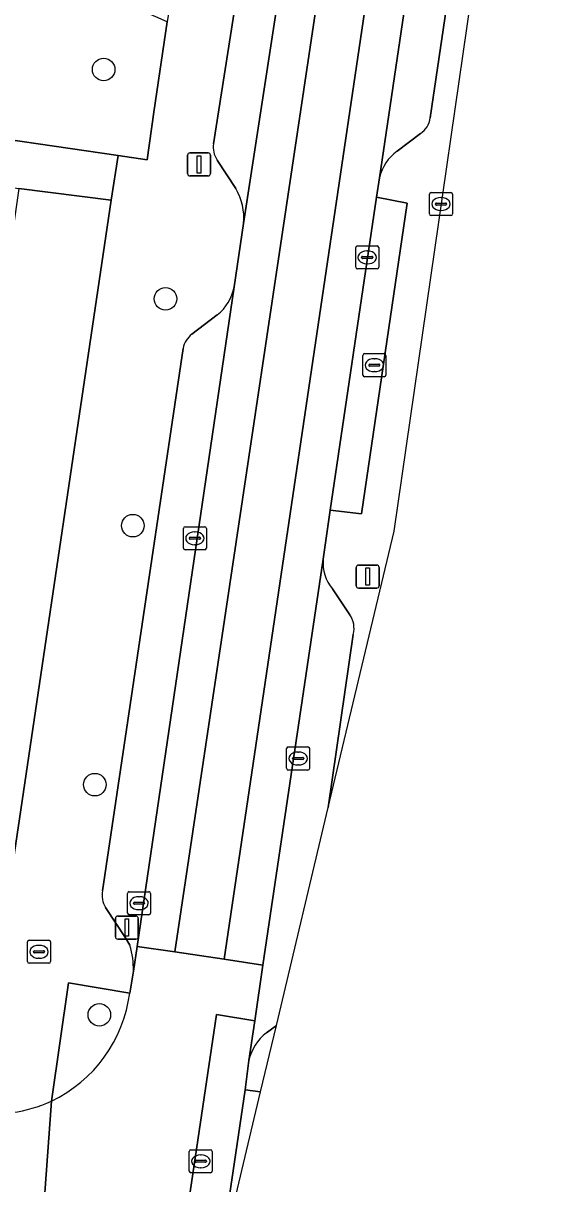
# Model space of a CAD drawing. Extents: x 163683 to 164494, y 382709 to 383872.
# Drawn here: x 164213 to 164235.9, y 382998.1 to 383048.4 of the extents above; entities that cross this region are included whole.
import ezdxf

# ---------------------------------------------------------------- set-up
doc = ezdxf.new("R2010")
doc.units = 0
for name, color, linetype in [('IMGEO_Boom', 7, 'Continuous'), ('IMGEO_Brandkraan', 7, 'Continuous'), ('IMGEO_Erf', 7, 'Continuous'), ('IMGEO_Groenvoorziening', 7, 'Continuous'), ('IMGEO_Kolk', 7, 'Continuous'), ('IMGEO_Lichtmast', 7, 'Continuous'), ('IMGEO_Parkeervlak_open', 7, 'Continuous'), ('IMGEO_Rijbaan_lokaal_gesloten', 7, 'Continuous'), ('IMGEO_Rijbaan_lokaal_open', 7, 'Continuous'), ('IMGEO_Rioolput', 7, 'Continuous'), ('IMGEO_Voetpad_open', 7, 'Continuous')]:
    doc.layers.add(name, color=color, linetype=linetype)

msp = doc.modelspace()

# ---------------------------------------------------------------- linework, layer by layer
at = {"layer": 'IMGEO_Boom'}
for centre in [(164216.536, 383046.366), (164219.22, 383036.427), (164217.803, 383026.59), (164216.157, 383015.362), (164216.35, 383005.384)]:
    msp.add_circle(centre, 0.489, dxfattribs=at)
at = {"layer": 'IMGEO_Brandkraan'}
for p, q in [((164230.668, 383040.107), (164230.668, 383040.959)), ((164230.743, 383041.033), (164231.595, 383041.033)), ((164231.156, 383040.813), (164231.181, 383040.813)), ((164231.669, 383040.959), (164231.669, 383040.107)), ((164230.927, 383040.527), (164230.927, 383040.539)), ((164231.365, 383040.49), (164230.967, 383040.49)), ((164230.97, 383040.576), (164231.368, 383040.576)), ((164231.179, 383040.253), (164231.154, 383040.253)), ((164231.411, 383040.539), (164231.411, 383040.527)), ((164231.595, 383040.033), (164230.743, 383040.033)), ((164213.231, 383007.69), (164213.231, 383008.542)), ((164213.306, 383008.616), (164214.158, 383008.616)), ((164214.232, 383008.542), (164214.232, 383007.69)), ((164213.49, 383008.11), (164213.49, 383008.122)), ((164213.928, 383008.073), (164213.53, 383008.073)), ((164213.533, 383008.159), (164213.931, 383008.159)), ((164213.719, 383008.396), (164213.744, 383008.396)), ((164213.974, 383008.122), (164213.974, 383008.11)), ((164214.158, 383007.616), (164213.306, 383007.616)), ((164213.742, 383007.836), (164213.717, 383007.836))]:
    msp.add_line(p, q, dxfattribs=at)
for points in [[(164230.668, 383040.107), (164230.668, 383040.959)], [(164230.743, 383041.033), (164231.595, 383041.033)], [(164231.669, 383040.959), (164231.669, 383040.107)], [(164231.595, 383040.033), (164230.743, 383040.033)], [(164213.231, 383007.69), (164213.231, 383008.542)], [(164213.306, 383008.616), (164214.158, 383008.616)], [(164214.232, 383008.542), (164214.232, 383007.69)], [(164214.158, 383007.616), (164213.306, 383007.616)]]:
    msp.add_lwpolyline(points, dxfattribs=at)
for centre, radius, start, end in [((164230.745, 383040.957), 0.0765, 91.552, 178.448), ((164230.745, 383040.957), 0.0765, 91.552, 178.448), ((164231.593, 383040.957), 0.0765, 1.552, 88.448), ((164231.593, 383040.957), 0.0765, 1.552, 88.448), ((164230.967, 383040.536), 0.0403, 85.8775, 175.7526), ((164230.964, 383040.526), 0.0366, 178.938, 274.7102), ((164231.368, 383040.533), 0.043, 264.8664, 352.4533), ((164231.372, 383040.538), 0.0386, 1.7309, 96.639), ((164230.745, 383040.109), 0.0765, 181.552, 268.448), ((164230.745, 383040.109), 0.0765, 181.552, 268.448), ((164231.593, 383040.109), 0.0765, 271.552, 358.448), ((164231.593, 383040.109), 0.0765, 271.552, 358.448), ((164213.308, 383008.54), 0.0765, 91.552, 178.448), ((164213.308, 383008.54), 0.0765, 91.552, 178.448), ((164214.156, 383008.54), 0.0765, 1.552, 88.448), ((164214.156, 383008.54), 0.0765, 1.552, 88.448), ((164213.53, 383008.119), 0.0403, 85.8775, 175.7526), ((164213.527, 383008.109), 0.0366, 178.938, 274.7102), ((164213.931, 383008.116), 0.043, 264.8664, 352.4533), ((164213.935, 383008.121), 0.0386, 1.7309, 96.639), ((164213.308, 383007.692), 0.0765, 181.552, 268.448), ((164213.308, 383007.692), 0.0765, 181.552, 268.448), ((164214.156, 383007.692), 0.0765, 271.552, 358.448), ((164214.156, 383007.692), 0.0765, 271.552, 358.448)]:
    msp.add_arc(centre, radius, start, end, dxfattribs=at)
for centre, major_axis, ratio, start_param, end_param in [((164231.155, 383040.533), (-0.387, 0.002), 0.722429, 4.712389, 7.853982), ((164231.18, 383040.533), (-0.39, 0.002), 0.717154, 1.570796, 4.712389), ((164213.718, 383008.116), (-0.387, 0.002), 0.722429, 4.712389, 7.853982), ((164213.743, 383008.116), (-0.39, 0.002), 0.717154, 1.570796, 4.712389)]:
    msp.add_ellipse(centre, major_axis=major_axis, ratio=ratio, start_param=start_param, end_param=end_param, dxfattribs=at)
at = {"layer": 'IMGEO_Erf'}
msp.add_lwpolyline([(164211.493, 383004.624), (164216.861, 383040.694), (164212.862, 383041.205), (164211.956, 383035.014), (164211.095, 383029.134), (164210.245, 383023.325), (164209.371, 383017.347), (164208.5, 383011.396), (164207.601, 383005.255)], close=True, dxfattribs=at)
at = {"layer": 'IMGEO_Groenvoorziening'}
for points in [[(164171.559, 383055), (164171.064, 383051.879), (164170.675, 383049.429), (164170.738, 383049.419), (164217.162, 383042.632), (164218.419, 383042.448), (164218.72, 383044.51), (164219.293, 383048.43), (164214.867, 383050.4), (164210.434, 383051.188), (164208.444, 383050.517), (164198.901, 383052.035)], [(164217.667, 383006.329), (164215.016, 383006.771), (164214.269, 383001.641)]]:
    msp.add_lwpolyline(points, dxfattribs=at)
msp.add_arc((164211.662, 383007.106), 6.055, 295.5028, 352.6258, dxfattribs=at)
at = {"layer": 'IMGEO_Kolk'}
for p, q in [((164219.994, 383025.616), (164219.994, 383026.468)), ((164220.069, 383026.542), (164220.921, 383026.542)), ((164220.253, 383026.036), (164220.253, 383026.048)), ((164220.296, 383026.085), (164220.694, 383026.085)), ((164220.482, 383026.322), (164220.507, 383026.322)), ((164220.737, 383026.048), (164220.737, 383026.036)), ((164220.995, 383026.468), (164220.995, 383025.616)), ((164220.691, 383025.999), (164220.293, 383025.999)), ((164220.505, 383025.762), (164220.48, 383025.762)), ((164220.921, 383025.542), (164220.069, 383025.542)), ((164224.546, 383016.997), (164225.398, 383016.997)), ((164224.471, 383016.071), (164224.471, 383016.923)), ((164224.73, 383016.491), (164224.73, 383016.503)), ((164224.773, 383016.54), (164225.171, 383016.54)), ((164224.959, 383016.777), (164224.984, 383016.777)), ((164225.214, 383016.503), (164225.214, 383016.491)), ((164225.472, 383016.923), (164225.472, 383016.071)), ((164225.398, 383015.997), (164224.546, 383015.997)), ((164225.168, 383016.454), (164224.77, 383016.454)), ((164224.982, 383016.217), (164224.957, 383016.217)), ((164217.571, 383009.796), (164217.571, 383010.648)), ((164217.646, 383010.722), (164218.498, 383010.722)), ((164218.059, 383010.502), (164218.084, 383010.502)), ((164218.572, 383010.648), (164218.572, 383009.796)), ((164217.83, 383010.216), (164217.83, 383010.228)), ((164218.268, 383010.179), (164217.87, 383010.179)), ((164217.873, 383010.265), (164218.271, 383010.265)), ((164218.314, 383010.228), (164218.314, 383010.216)), ((164218.498, 383009.722), (164217.646, 383009.722)), ((164218.082, 383009.942), (164218.057, 383009.942))]:
    msp.add_line(p, q, dxfattribs=at)
for points in [[(164219.994, 383025.616), (164219.994, 383026.468)], [(164220.069, 383026.542), (164220.921, 383026.542)], [(164220.995, 383026.468), (164220.995, 383025.616)], [(164220.921, 383025.542), (164220.069, 383025.542)], [(164224.546, 383016.997), (164225.398, 383016.997)], [(164224.471, 383016.071), (164224.471, 383016.923)], [(164225.472, 383016.923), (164225.472, 383016.071)], [(164225.398, 383015.997), (164224.546, 383015.997)], [(164217.571, 383009.796), (164217.571, 383010.648)], [(164217.646, 383010.722), (164218.498, 383010.722)], [(164218.572, 383010.648), (164218.572, 383009.796)], [(164218.498, 383009.722), (164217.646, 383009.722)]]:
    msp.add_lwpolyline(points, dxfattribs=at)
for centre, radius, start, end in [((164220.071, 383026.466), 0.0765, 91.552, 178.448), ((164220.071, 383026.466), 0.0765, 91.552, 178.448), ((164220.293, 383026.045), 0.0403, 85.8775, 175.7526), ((164220.698, 383026.047), 0.0386, 1.7309, 96.639), ((164220.919, 383026.466), 0.0765, 1.552, 88.448), ((164220.919, 383026.466), 0.0765, 1.552, 88.448), ((164220.071, 383025.618), 0.0765, 181.552, 268.448), ((164220.071, 383025.618), 0.0765, 181.552, 268.448), ((164220.29, 383026.035), 0.0366, 178.938, 274.7102), ((164220.694, 383026.042), 0.043, 264.8664, 352.4533), ((164220.919, 383025.618), 0.0765, 271.552, 358.448), ((164220.919, 383025.618), 0.0765, 271.552, 358.448), ((164224.548, 383016.921), 0.0765, 91.552, 178.448), ((164224.548, 383016.921), 0.0765, 91.552, 178.448), ((164225.396, 383016.921), 0.0765, 1.552, 88.448), ((164225.396, 383016.921), 0.0765, 1.552, 88.448), ((164224.77, 383016.5), 0.0403, 85.8775, 175.7526), ((164224.767, 383016.49), 0.0366, 178.938, 274.7102), ((164225.171, 383016.497), 0.043, 264.8664, 352.4533), ((164225.175, 383016.502), 0.0386, 1.7309, 96.639), ((164224.548, 383016.073), 0.0765, 181.552, 268.448), ((164224.548, 383016.073), 0.0765, 181.552, 268.448), ((164225.396, 383016.073), 0.0765, 271.552, 358.448), ((164225.396, 383016.073), 0.0765, 271.552, 358.448), ((164217.648, 383010.646), 0.0765, 91.552, 178.448), ((164217.648, 383010.646), 0.0765, 91.552, 178.448), ((164218.496, 383010.646), 0.0765, 1.552, 88.448), ((164218.496, 383010.646), 0.0765, 1.552, 88.448), ((164217.87, 383010.225), 0.0403, 85.8775, 175.7526), ((164217.867, 383010.215), 0.0366, 178.938, 274.7102), ((164218.271, 383010.222), 0.043, 264.8664, 352.4533), ((164218.275, 383010.227), 0.0386, 1.7309, 96.639), ((164217.648, 383009.798), 0.0765, 181.552, 268.448), ((164217.648, 383009.798), 0.0765, 181.552, 268.448), ((164218.496, 383009.798), 0.0765, 271.552, 358.448), ((164218.496, 383009.798), 0.0765, 271.552, 358.448)]:
    msp.add_arc(centre, radius, start, end, dxfattribs=at)
for centre, major_axis, ratio, start_param, end_param in [((164220.481, 383026.042), (-0.387, 0.002), 0.722429, 4.712389, 7.853982), ((164220.506, 383026.042), (-0.39, 0.002), 0.717154, 1.570796, 4.712389), ((164224.958, 383016.497), (-0.387, 0.002), 0.722429, 4.712389, 7.853982), ((164224.983, 383016.497), (-0.39, 0.002), 0.717154, 1.570796, 4.712389), ((164218.058, 383010.222), (-0.387, 0.002), 0.722429, 4.712389, 7.853982), ((164218.083, 383010.222), (-0.39, 0.002), 0.717154, 1.570796, 4.712389)]:
    msp.add_ellipse(centre, major_axis=major_axis, ratio=ratio, start_param=start_param, end_param=end_param, dxfattribs=at)
at = {"layer": 'IMGEO_Lichtmast'}
for p, q in [((164220.178, 383041.852), (164220.178, 383042.652)), ((164220.178, 383042.652), (164220.178, 383041.852)), ((164220.278, 383042.752), (164221.068, 383042.752)), ((164221.068, 383042.752), (164220.278, 383042.752)), ((164221.168, 383042.652), (164221.168, 383041.852)), ((164221.168, 383041.852), (164221.168, 383042.652)), ((164221.068, 383041.752), (164220.278, 383041.752)), ((164220.278, 383041.752), (164221.068, 383041.752)), ((164227.492, 383023.98), (164227.492, 383024.78)), ((164227.492, 383024.78), (164227.492, 383023.98)), ((164227.592, 383024.88), (164228.382, 383024.88)), ((164228.382, 383024.88), (164227.592, 383024.88)), ((164228.482, 383024.78), (164228.482, 383023.98)), ((164228.482, 383023.98), (164228.482, 383024.78)), ((164228.382, 383023.88), (164227.592, 383023.88)), ((164227.592, 383023.88), (164228.382, 383023.88)), ((164217.047, 383008.765), (164217.047, 383009.565)), ((164217.047, 383009.565), (164217.047, 383008.765)), ((164217.147, 383009.665), (164217.937, 383009.665)), ((164217.937, 383009.665), (164217.147, 383009.665)), ((164218.037, 383009.565), (164218.037, 383008.765)), ((164218.037, 383008.765), (164218.037, 383009.565)), ((164217.937, 383008.665), (164217.147, 383008.665)), ((164217.147, 383008.665), (164217.937, 383008.665))]:
    msp.add_line(p, q, dxfattribs=at)
for points in [[(164220.598, 383042.627), (164220.748, 383042.627), (164220.748, 383041.877), (164220.598, 383041.877), (164220.598, 383042.627)], [(164227.912, 383024.755), (164228.062, 383024.755), (164228.062, 383024.005), (164227.912, 383024.005), (164227.912, 383024.755)], [(164217.467, 383009.54), (164217.617, 383009.54), (164217.617, 383008.79), (164217.467, 383008.79), (164217.467, 383009.54)]]:
    msp.add_lwpolyline(points, dxfattribs=at)
for centre, start, end in [((164220.278, 383042.652), 90, 180), ((164220.278, 383042.652), 90, 180), ((164221.068, 383042.652), 0, 90), ((164221.068, 383042.652), 360, 90), ((164220.278, 383041.852), 180, 270), ((164220.278, 383041.852), 180, 270), ((164221.068, 383041.852), 270, 0), ((164221.068, 383041.852), 270, 0), ((164227.592, 383024.78), 90, 180), ((164227.592, 383024.78), 90, 180), ((164228.382, 383024.78), 0, 90), ((164228.382, 383024.78), 360, 90), ((164227.592, 383023.98), 180, 270), ((164227.592, 383023.98), 180, 270), ((164228.382, 383023.98), 270, 0), ((164228.382, 383023.98), 270, 0), ((164217.147, 383009.565), 90, 180), ((164217.147, 383009.565), 90, 180), ((164217.937, 383009.565), 0, 90), ((164217.937, 383009.565), 360, 90), ((164217.147, 383008.765), 180, 270), ((164217.147, 383008.765), 180, 270), ((164217.937, 383008.765), 270, 0), ((164217.937, 383008.765), 270, 0)]:
    msp.add_arc(centre, 0.1, start, end, dxfattribs=at)
at = {"layer": 'IMGEO_Parkeervlak_open'}
for points in [[(164230.975, 383058.416), (164230.838, 383057.493), (164228.495, 383041.675)], [(164222.604, 383039.696), (164225.375, 383057.735)], [(164223.237, 383055.494), (164221.303, 383043.15)], [(164230.697, 383044.271), (164232.163, 383054.167)], [(164229.267, 383042.821), (164230.273, 383043.592)], [(164221.459, 383042.441), (164222.266, 383041.207)], [(164217.83, 383007.274), (164217.988, 383008.345), (164222.193, 383036.944)], [(164221.461, 383035.731), (164220.368, 383034.888)], [(164219.98, 383034.277), (164216.485, 383010.76)], [(164226.062, 383025.136), (164223.448, 383007.533), (164223.09, 383005.122), (164222.834, 383003.398)], [(164227.213, 383022.726), (164226.459, 383023.847)], [(164226.28, 383014.365), (164227.363, 383021.876)], [(164223.601, 383004.602), (164224.03, 383004.922), (164226.28, 383014.365)], [(164216.617, 383010.034), (164217.491, 383008.722), (164217.679, 383008.396)]]:
    msp.add_lwpolyline(points, dxfattribs=at)
for centre, radius, start, end in [((164229.784, 383044.369), 0.918, 302.1689, 353.8659), ((164222.255, 383042.988), 0.966, 170.3276, 214.4903), ((164230.456, 383041.187), 2.021, 126.0442, 166.0236), ((164220.132, 383039.936), 2.483, 354.4444, 30.7738), ((164220.288, 383037.266), 1.932, 307.3779, 350.4033), ((164220.947, 383034.091), 0.985, 126.0277, 169.1392), ((164227.841, 383024.978), 1.786, 174.9313, 219.3054), ((164226.373, 383022.14), 1.024, 345.0904, 34.9255), ((164217.445, 383010.56), 0.98, 168.2006, 212.4091), ((164214.031, 383007.334), 3.799, 359.0967, 16.2331), ((164224.884, 383002.938), 2.101, 127.6383, 167.3639)]:
    msp.add_arc(centre, radius, start, end, dxfattribs=at)
at = {"layer": 'IMGEO_Rijbaan_lokaal_gesloten'}
for points in [[(164225.582, 383058.271), (164225.375, 383057.735), (164222.604, 383039.696), (164222.193, 383036.944), (164217.988, 383008.345), (164219.624, 383008.118), (164227.096, 383058.067)], [(164230.838, 383057.493), (164229.165, 383057.742), (164221.77, 383007.795), (164223.448, 383007.533), (164226.062, 383025.136), (164226.368, 383027.268), (164228.375, 383040.827), (164228.495, 383041.675)], [(164220.204, 382988.86), (164221.531, 382994.431), (164222.675, 383002.126), (164222.834, 383003.398), (164223.09, 383005.122), (164221.436, 383005.393), (164219.005, 382989.047)]]:
    msp.add_lwpolyline(points, close=True, dxfattribs=at)
at = {"layer": 'IMGEO_Rijbaan_lokaal_open'}
for points in [[(164232.957, 383073.94), (164226.449, 383060.257), (164225.582, 383058.271), (164227.096, 383058.067), (164219.624, 383008.118), (164221.77, 383007.795), (164229.165, 383057.742), (164230.838, 383057.493), (164230.975, 383058.416), (164231.462, 383061.507)], [(164220.204, 382988.86), (164219.005, 382989.047), (164221.436, 383005.393), (164223.09, 383005.122), (164223.448, 383007.533), (164221.77, 383007.795), (164219.624, 383008.118), (164217.988, 383008.345), (164217.83, 383007.274), (164217.667, 383006.329)], [(164213.709, 382993.899), (164214.269, 383001.641)], [(164214.269, 383001.641), (164213.709, 382993.899)]]:
    msp.add_lwpolyline(points, dxfattribs=at)
for centre, radius, start, end in [((164211.662, 383007.106), 6.055, 295.5028, 352.6258), ((164211.804, 383006.931), 5.836, 260.3133, 294.987)]:
    msp.add_arc(centre, radius, start, end, dxfattribs=at)
at = {"layer": 'IMGEO_Rioolput'}
for p, q in [((164227.468, 383037.793), (164227.468, 383038.645)), ((164227.543, 383038.719), (164228.395, 383038.719)), ((164228.469, 383038.645), (164228.469, 383037.793)), ((164227.727, 383038.213), (164227.727, 383038.225)), ((164228.165, 383038.176), (164227.767, 383038.176)), ((164227.77, 383038.262), (164228.168, 383038.262)), ((164227.956, 383038.499), (164227.981, 383038.499)), ((164228.211, 383038.225), (164228.211, 383038.213)), ((164228.395, 383037.719), (164227.543, 383037.719)), ((164227.979, 383037.939), (164227.954, 383037.939)), ((164227.779, 383033.121), (164227.779, 383033.973)), ((164227.854, 383034.047), (164228.706, 383034.047)), ((164228.267, 383033.827), (164228.292, 383033.827)), ((164228.78, 383033.973), (164228.78, 383033.121)), ((164228.038, 383033.541), (164228.038, 383033.553)), ((164228.476, 383033.504), (164228.078, 383033.504)), ((164228.081, 383033.59), (164228.479, 383033.59)), ((164228.29, 383033.267), (164228.265, 383033.267)), ((164228.522, 383033.553), (164228.522, 383033.541)), ((164228.706, 383033.047), (164227.854, 383033.047)), ((164220.248, 382998.608), (164220.248, 382999.46)), ((164220.323, 382999.534), (164221.175, 382999.534)), ((164221.249, 382999.46), (164221.249, 382998.608)), ((164220.507, 382999.028), (164220.507, 382999.04)), ((164220.945, 382998.991), (164220.547, 382998.991)), ((164220.55, 382999.077), (164220.948, 382999.077)), ((164220.736, 382999.314), (164220.761, 382999.314)), ((164220.991, 382999.04), (164220.991, 382999.028)), ((164221.175, 382998.534), (164220.323, 382998.534)), ((164220.759, 382998.754), (164220.734, 382998.754))]:
    msp.add_line(p, q, dxfattribs=at)
for points in [[(164227.468, 383037.793), (164227.468, 383038.645)], [(164227.543, 383038.719), (164228.395, 383038.719)], [(164228.469, 383038.645), (164228.469, 383037.793)], [(164228.395, 383037.719), (164227.543, 383037.719)], [(164227.779, 383033.121), (164227.779, 383033.973)], [(164227.854, 383034.047), (164228.706, 383034.047)], [(164228.78, 383033.973), (164228.78, 383033.121)], [(164228.706, 383033.047), (164227.854, 383033.047)], [(164220.248, 382998.608), (164220.248, 382999.46)], [(164220.323, 382999.534), (164221.175, 382999.534)], [(164221.249, 382999.46), (164221.249, 382998.608)], [(164221.175, 382998.534), (164220.323, 382998.534)]]:
    msp.add_lwpolyline(points, dxfattribs=at)
for centre, radius, start, end in [((164227.545, 383038.643), 0.0765, 91.552, 178.448), ((164227.545, 383038.643), 0.0765, 91.552, 178.448), ((164228.393, 383038.643), 0.0765, 1.552, 88.448), ((164228.393, 383038.643), 0.0765, 1.552, 88.448), ((164227.767, 383038.222), 0.0403, 85.8775, 175.7526), ((164227.764, 383038.212), 0.0366, 178.938, 274.7102), ((164228.168, 383038.219), 0.043, 264.8664, 352.4533), ((164228.172, 383038.224), 0.0386, 1.7309, 96.639), ((164227.545, 383037.795), 0.0765, 181.552, 268.448), ((164227.545, 383037.795), 0.0765, 181.552, 268.448), ((164228.393, 383037.795), 0.0765, 271.552, 358.448), ((164228.393, 383037.795), 0.0765, 271.552, 358.448), ((164227.856, 383033.971), 0.0765, 91.552, 178.448), ((164227.856, 383033.971), 0.0765, 91.552, 178.448), ((164228.704, 383033.971), 0.0765, 1.552, 88.448), ((164228.704, 383033.971), 0.0765, 1.552, 88.448), ((164227.856, 383033.123), 0.0765, 181.552, 268.448), ((164227.856, 383033.123), 0.0765, 181.552, 268.448), ((164228.078, 383033.55), 0.0403, 85.8775, 175.7526), ((164228.075, 383033.54), 0.0366, 178.938, 274.7102), ((164228.479, 383033.547), 0.043, 264.8664, 352.4533), ((164228.483, 383033.552), 0.0386, 1.7309, 96.639), ((164228.704, 383033.123), 0.0765, 271.552, 358.448), ((164228.704, 383033.123), 0.0765, 271.552, 358.448), ((164220.325, 382999.458), 0.0765, 91.552, 178.448), ((164220.325, 382999.458), 0.0765, 91.552, 178.448), ((164221.173, 382999.458), 0.0765, 1.552, 88.448), ((164221.173, 382999.458), 0.0765, 1.552, 88.448), ((164220.547, 382999.037), 0.0403, 85.8775, 175.7526), ((164220.544, 382999.027), 0.0366, 178.938, 274.7102), ((164220.948, 382999.034), 0.043, 264.8664, 352.4533), ((164220.952, 382999.039), 0.0386, 1.7309, 96.639), ((164220.325, 382998.61), 0.0765, 181.552, 268.448), ((164220.325, 382998.61), 0.0765, 181.552, 268.448), ((164221.173, 382998.61), 0.0765, 271.552, 358.448), ((164221.173, 382998.61), 0.0765, 271.552, 358.448)]:
    msp.add_arc(centre, radius, start, end, dxfattribs=at)
for centre, major_axis, ratio, start_param, end_param in [((164227.955, 383038.219), (-0.387, 0.002), 0.722429, 4.712389, 7.853982), ((164227.98, 383038.219), (-0.39, 0.002), 0.717154, 1.570796, 4.712389), ((164228.266, 383033.547), (-0.387, 0.002), 0.722429, 4.712389, 7.853982), ((164228.291, 383033.547), (-0.39, 0.002), 0.717154, 1.570796, 4.712389), ((164220.735, 382999.034), (-0.387, 0.002), 0.722429, 4.712389, 7.853982), ((164220.76, 382999.034), (-0.39, 0.002), 0.717154, 1.570796, 4.712389)]:
    msp.add_ellipse(centre, major_axis=major_axis, ratio=ratio, start_param=start_param, end_param=end_param, dxfattribs=at)
at = {"layer": 'IMGEO_Voetpad_open'}
for points in [[(164225.375, 383057.735), (164225.582, 383058.271), (164226.449, 383060.257), (164232.957, 383073.94), (164229.967, 383074.268), (164227.535, 383069.254), (164220.099, 383053.923), (164219.723, 383051.373), (164219.401, 383049.167), (164219.293, 383048.43), (164218.72, 383044.51), (164218.419, 383042.448), (164217.162, 383042.632), (164216.861, 383040.694), (164211.493, 383004.624), (164210.822, 383001.178)], [(164227.363, 383021.876), (164226.28, 383014.365), (164229.135, 383026.35), (164233.89, 383059.255), (164235.932, 383066.495)], [(164231.321, 383057.074), (164232.094, 383055.831), (164232.271, 383055.177), (164232.163, 383054.167), (164230.697, 383044.271)], [(164221.303, 383043.15), (164223.237, 383055.494)], [(164230.273, 383043.592), (164229.267, 383042.821)], [(164222.266, 383041.207), (164221.459, 383042.441)], [(164228.495, 383041.675), (164228.375, 383040.827), (164229.698, 383040.569), (164227.724, 383027.103), (164226.368, 383027.268), (164226.062, 383025.136)], [(164222.193, 383036.944), (164222.604, 383039.696)], [(164220.368, 383034.888), (164221.461, 383035.731)], [(164216.485, 383010.76), (164219.98, 383034.277)], [(164226.459, 383023.847), (164227.213, 383022.726)], [(164217.679, 383008.396), (164217.491, 383008.722), (164216.617, 383010.034)], [(164214.269, 383001.641), (164215.016, 383006.771), (164217.667, 383006.329), (164217.83, 383007.274)], [(164223.345, 383002.046), (164224.03, 383004.922), (164223.601, 383004.602)], [(164222.834, 383003.398), (164222.675, 383002.126), (164223.345, 383002.046)]]:
    msp.add_lwpolyline(points, dxfattribs=at)
for points in [[(164170.738, 383049.419), (164170.675, 383049.429), (164169.223, 383049.653), (164169.216, 383049.609), (164168.897, 383047.801), (164170.868, 383047.353), (164178.286, 383046.267), (164187.643, 383044.904), (164191.089, 383044.406), (164192.969, 383044.135), (164196.589, 383043.612), (164205.444, 383042.29), (164212.862, 383041.205), (164216.861, 383040.694), (164217.162, 383042.632)], [(164226.368, 383027.268), (164227.724, 383027.103), (164229.698, 383040.569), (164228.375, 383040.827)], [(164223.345, 383002.046), (164222.675, 383002.126), (164221.531, 382994.431)]]:
    msp.add_lwpolyline(points, close=True, dxfattribs=at)
for centre, radius, start, end in [((164229.784, 383044.369), 0.918, 302.1689, 353.8659), ((164222.255, 383042.988), 0.966, 170.3276, 214.4903), ((164230.456, 383041.187), 2.021, 126.0442, 166.0236), ((164220.132, 383039.936), 2.483, 354.4444, 30.7738), ((164220.288, 383037.266), 1.932, 307.3779, 350.4033), ((164220.947, 383034.091), 0.985, 126.0277, 169.1392), ((164227.841, 383024.978), 1.786, 174.9313, 219.3054), ((164226.373, 383022.14), 1.024, 345.0904, 34.9255), ((164217.445, 383010.56), 0.98, 168.2006, 212.4091), ((164214.031, 383007.334), 3.799, 359.0967, 16.2331), ((164224.884, 383002.938), 2.101, 127.6383, 167.3639), ((164211.804, 383006.931), 5.836, 260.3133, 294.987)]:
    msp.add_arc(centre, radius, start, end, dxfattribs=at)

doc.saveas('drawing.dxf')
